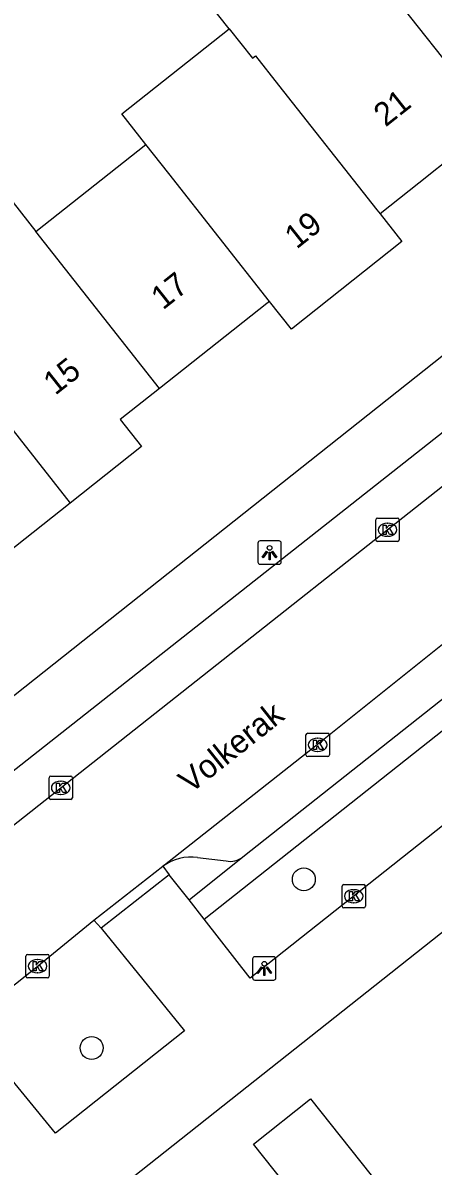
# Model space of a CAD drawing. Extents: x 157321 to 158827, y 386650 to 388532.
# Drawn here: x 157763.86 to 157781.37, y 387550.03 to 387598.84 of the extents above; entities that cross this region are included whole.
import ezdxf

# ---------------------------------------------------------------- set-up
doc = ezdxf.new("R2010")
doc.units = 0
for name, color, linetype in [('IMGEO_Boom', 7, 'Continuous'), ('IMGEO_Kolk', 7, 'Continuous'), ('IMGEO_Lichtpunt', 7, 'Continuous'), ('IMGEO_Openbare_ruimte_label', 7, 'Continuous'), ('IMGEO_Pand', 7, 'Continuous'), ('IMGEO_Pand_nummerreeks', 7, 'Continuous'), ('IMGEO_Parkeervlak_open', 7, 'Continuous'), ('IMGEO_Rijbaan_lokaal_open', 7, 'Continuous'), ('IMGEO_Voetpad_open', 7, 'Continuous')]:
    doc.layers.add(name, color=color, linetype=linetype)

msp = doc.modelspace()

# ---------------------------------------------------------------- linework, layer by layer
at = {"layer": 'IMGEO_Boom'}
for centre in [(157775.853, 387562.275), (157766.797, 387555.076)]:
    msp.add_circle(centre, 0.489, dxfattribs=at)
at = {"layer": 'IMGEO_Kolk'}
for p, q in [((157778.925, 387576.771), (157778.925, 387577.623)), ((157779, 387577.697), (157779.852, 387577.697)), ((157779.413, 387577.477), (157779.438, 387577.477)), ((157779.926, 387577.623), (157779.926, 387576.771)), ((157779.852, 387576.697), (157779, 387576.697)), ((157779.436, 387576.917), (157779.411, 387576.917)), ((157775.945, 387567.588), (157775.945, 387568.44)), ((157776.02, 387568.514), (157776.872, 387568.514)), ((157776.433, 387568.294), (157776.458, 387568.294)), ((157776.946, 387568.44), (157776.946, 387567.588)), ((157776.456, 387567.734), (157776.431, 387567.734)), ((157776.872, 387567.514), (157776.02, 387567.514)), ((157764.975, 387565.756), (157764.975, 387566.608)), ((157765.05, 387566.682), (157765.902, 387566.682)), ((157765.463, 387566.462), (157765.488, 387566.462)), ((157765.976, 387566.608), (157765.976, 387565.756)), ((157765.486, 387565.902), (157765.461, 387565.902)), ((157765.902, 387565.682), (157765.05, 387565.682)), ((157777.485, 387561.126), (157777.485, 387561.978)), ((157777.56, 387562.052), (157778.412, 387562.052)), ((157778.486, 387561.978), (157778.486, 387561.126)), ((157777.973, 387561.832), (157777.998, 387561.832)), ((157778.412, 387561.052), (157777.56, 387561.052)), ((157777.996, 387561.272), (157777.971, 387561.272)), ((157763.984, 387558.142), (157763.984, 387558.994)), ((157764.059, 387559.068), (157764.911, 387559.068)), ((157764.985, 387558.994), (157764.985, 387558.142)), ((157764.472, 387558.848), (157764.497, 387558.848)), ((157764.911, 387558.068), (157764.059, 387558.068)), ((157764.495, 387558.288), (157764.47, 387558.288))]:
    msp.add_line(p, q, dxfattribs=at)
for points in [[(157778.925, 387576.771), (157778.925, 387577.623)], [(157779, 387577.697), (157779.852, 387577.697)], [(157779.926, 387577.623), (157779.926, 387576.771)], [(157779.246, 387577.397), (157779.369, 387577.397), (157779.369, 387577.246), (157779.499, 387577.397), (157779.663, 387577.397), (157779.517, 387577.246), (157779.67, 387576.997), (157779.518, 387576.997), (157779.433, 387577.161), (157779.369, 387577.094), (157779.369, 387576.997), (157779.246, 387576.997), (157779.246, 387577.397)], [(157779.852, 387576.697), (157779, 387576.697)], [(157775.945, 387567.588), (157775.945, 387568.44)], [(157776.02, 387568.514), (157776.872, 387568.514)], [(157776.266, 387568.214), (157776.389, 387568.214), (157776.389, 387568.063), (157776.519, 387568.214), (157776.683, 387568.214), (157776.537, 387568.063), (157776.69, 387567.814), (157776.538, 387567.814), (157776.453, 387567.978), (157776.389, 387567.911), (157776.389, 387567.814), (157776.266, 387567.814), (157776.266, 387568.214)], [(157776.946, 387568.44), (157776.946, 387567.588)], [(157776.872, 387567.514), (157776.02, 387567.514)], [(157764.975, 387565.756), (157764.975, 387566.608)], [(157765.05, 387566.682), (157765.902, 387566.682)], [(157765.296, 387566.382), (157765.419, 387566.382), (157765.419, 387566.231), (157765.549, 387566.382), (157765.713, 387566.382), (157765.567, 387566.231), (157765.72, 387565.982), (157765.568, 387565.982), (157765.483, 387566.146), (157765.419, 387566.079), (157765.419, 387565.982), (157765.296, 387565.982), (157765.296, 387566.382)], [(157765.976, 387566.608), (157765.976, 387565.756)], [(157765.902, 387565.682), (157765.05, 387565.682)], [(157777.485, 387561.126), (157777.485, 387561.978)], [(157777.56, 387562.052), (157778.412, 387562.052)], [(157778.486, 387561.978), (157778.486, 387561.126)], [(157777.806, 387561.752), (157777.929, 387561.752), (157777.929, 387561.601), (157778.059, 387561.752), (157778.223, 387561.752), (157778.077, 387561.601), (157778.23, 387561.352), (157778.078, 387561.352), (157777.993, 387561.516), (157777.929, 387561.449), (157777.929, 387561.352), (157777.806, 387561.352), (157777.806, 387561.752)], [(157778.412, 387561.052), (157777.56, 387561.052)], [(157763.984, 387558.142), (157763.984, 387558.994)], [(157764.059, 387559.068), (157764.911, 387559.068)], [(157764.985, 387558.994), (157764.985, 387558.142)], [(157764.305, 387558.768), (157764.428, 387558.768), (157764.428, 387558.617), (157764.558, 387558.768), (157764.722, 387558.768), (157764.576, 387558.617), (157764.729, 387558.368), (157764.577, 387558.368), (157764.492, 387558.532), (157764.428, 387558.465), (157764.428, 387558.368), (157764.305, 387558.368), (157764.305, 387558.768)], [(157764.911, 387558.068), (157764.059, 387558.068)]]:
    msp.add_lwpolyline(points, dxfattribs=at)
for centre, start, end in [((157779.002, 387577.621), 91.552, 178.448), ((157779.002, 387577.621), 91.552, 178.448), ((157779.85, 387577.621), 1.552, 88.448), ((157779.85, 387577.621), 1.552, 88.448), ((157779.002, 387576.773), 181.552, 268.448), ((157779.002, 387576.773), 181.552, 268.448), ((157779.85, 387576.773), 271.552, 358.448), ((157779.85, 387576.773), 271.552, 358.448), ((157776.022, 387568.438), 91.552, 178.448), ((157776.022, 387568.438), 91.552, 178.448), ((157776.87, 387568.438), 1.552, 88.448), ((157776.87, 387568.438), 1.552, 88.448), ((157776.022, 387567.59), 181.552, 268.448), ((157776.022, 387567.59), 181.552, 268.448), ((157776.87, 387567.59), 271.552, 358.448), ((157776.87, 387567.59), 271.552, 358.448), ((157765.052, 387566.606), 91.552, 178.448), ((157765.052, 387566.606), 91.552, 178.448), ((157765.9, 387566.606), 1.552, 88.448), ((157765.9, 387566.606), 1.552, 88.448), ((157765.052, 387565.758), 181.552, 268.448), ((157765.052, 387565.758), 181.552, 268.448), ((157765.9, 387565.758), 271.552, 358.448), ((157765.9, 387565.758), 271.552, 358.448), ((157777.562, 387561.976), 91.552, 178.448), ((157777.562, 387561.976), 91.552, 178.448), ((157778.41, 387561.976), 1.552, 88.448), ((157778.41, 387561.976), 1.552, 88.448), ((157777.562, 387561.128), 181.552, 268.448), ((157777.562, 387561.128), 181.552, 268.448), ((157778.41, 387561.128), 271.552, 358.448), ((157778.41, 387561.128), 271.552, 358.448), ((157764.061, 387558.992), 91.552, 178.448), ((157764.061, 387558.992), 91.552, 178.448), ((157764.909, 387558.992), 1.552, 88.448), ((157764.909, 387558.992), 1.552, 88.448), ((157764.061, 387558.144), 181.552, 268.448), ((157764.061, 387558.144), 181.552, 268.448), ((157764.909, 387558.144), 271.552, 358.448), ((157764.909, 387558.144), 271.552, 358.448)]:
    msp.add_arc(centre, 0.0765, start, end, dxfattribs=at)
for centre, major_axis, ratio, start_param, end_param in [((157779.412, 387577.197), (-0.387, 0.002), 0.722429, 4.712389, 7.853982), ((157779.437, 387577.197), (-0.39, 0.002), 0.717154, 1.570796, 4.712389), ((157776.432, 387568.014), (-0.387, 0.002), 0.722429, 4.712389, 7.853982), ((157776.457, 387568.014), (-0.39, 0.002), 0.717154, 1.570796, 4.712389), ((157765.462, 387566.182), (-0.387, 0.002), 0.722429, 4.712389, 7.853982), ((157765.487, 387566.182), (-0.39, 0.002), 0.717154, 1.570796, 4.712389), ((157777.972, 387561.552), (-0.387, 0.002), 0.722429, 4.712389, 7.853982), ((157777.997, 387561.552), (-0.39, 0.002), 0.717154, 1.570796, 4.712389), ((157764.471, 387558.568), (-0.387, 0.002), 0.722429, 4.712389, 7.853982), ((157764.496, 387558.568), (-0.39, 0.002), 0.717154, 1.570796, 4.712389)]:
    msp.add_ellipse(centre, major_axis=major_axis, ratio=ratio, start_param=start_param, end_param=end_param, dxfattribs=at)
at = {"layer": 'IMGEO_Lichtpunt'}
for p, q in [((157773.893, 387576.624), (157773.893, 387575.817)), ((157773.893, 387576.624), (157773.893, 387575.817)), ((157774.795, 387576.719), (157773.987, 387576.719)), ((157774.795, 387576.719), (157773.987, 387576.719)), ((157774.889, 387575.817), (157774.889, 387576.624)), ((157774.889, 387575.817), (157774.889, 387576.624)), ((157773.987, 387575.723), (157774.795, 387575.723)), ((157773.987, 387575.723), (157774.795, 387575.723)), ((157774.57, 387558.97), (157773.762, 387558.97)), ((157774.57, 387558.97), (157773.762, 387558.97)), ((157773.668, 387558.875), (157773.668, 387558.068)), ((157773.668, 387558.875), (157773.668, 387558.068)), ((157774.664, 387558.068), (157774.664, 387558.875)), ((157774.664, 387558.068), (157774.664, 387558.875)), ((157773.762, 387557.974), (157774.57, 387557.974)), ((157773.762, 387557.974), (157774.57, 387557.974))]:
    msp.add_line(p, q, dxfattribs=at)
for points in [[(157774.267, 387576.288), (157774.306, 387576.26), (157774.118, 387575.998), (157774.08, 387576.025), (157774.267, 387576.288)], [(157774.369, 387576.24), (157774.416, 387576.24), (157774.416, 387575.918), (157774.369, 387575.918), (157774.369, 387576.24)], [(157774.479, 387576.26), (157774.517, 387576.287), (157774.704, 387576.025), (157774.665, 387575.997), (157774.479, 387576.26)], [(157774.042, 387558.539), (157774.081, 387558.511), (157773.893, 387558.249), (157773.855, 387558.276), (157774.042, 387558.539)], [(157774.144, 387558.491), (157774.191, 387558.491), (157774.191, 387558.169), (157774.144, 387558.169), (157774.144, 387558.491)], [(157774.254, 387558.511), (157774.292, 387558.538), (157774.479, 387558.276), (157774.44, 387558.248), (157774.254, 387558.511)]]:
    msp.add_lwpolyline(points, dxfattribs=at)
for centre in [(157774.392, 387576.422), (157774.167, 387558.673)]:
    msp.add_circle(centre, 0.0994, dxfattribs=at)
for centre, start, end in [((157773.987, 387576.624), 90, 180), ((157773.987, 387576.624), 90, 180), ((157774.795, 387576.624), 0, 90), ((157774.795, 387576.624), 0, 90), ((157773.987, 387575.817), 180, 270), ((157773.987, 387575.817), 180, 270), ((157774.795, 387575.817), 270, 0), ((157774.795, 387575.817), 270, 360), ((157773.762, 387558.875), 90, 180), ((157773.762, 387558.875), 90, 180), ((157774.57, 387558.875), 0, 90), ((157774.57, 387558.875), 0, 90), ((157773.762, 387558.068), 180, 270), ((157773.762, 387558.068), 180, 270), ((157774.57, 387558.068), 270, 0), ((157774.57, 387558.068), 270, 360)]:
    msp.add_arc(centre, 0.0946, start, end, dxfattribs=at)
at = {"layer": 'IMGEO_Pand'}
for points in [[(157772.66, 387598.584), (157771.725, 387599.764), (157776.721, 387603.721), (157778.652, 387601.283), (157783.851, 387594.721), (157783.987, 387594.549), (157780.761, 387591.993), (157779.111, 387590.686)], [(157769.11, 387593.645), (157768.078, 387594.954), (157772.66, 387598.584)], [(157772.66, 387598.584), (157773.657, 387597.326), (157773.788, 387597.43), (157774.774, 387596.181), (157778.976, 387590.858), (157779.111, 387590.686)], [(157764.416, 387589.926), (157769.11, 387593.645)], [(157774.391, 387586.946), (157770.084, 387592.409), (157769.11, 387593.645)], [(157760.626, 387585.007), (157759.693, 387586.184), (157756.965, 387589.746), (157761.65, 387593.437), (157764.416, 387589.926)], [(157779.111, 387590.686), (157780.045, 387589.503), (157775.324, 387585.763), (157774.391, 387586.946)], [(157769.695, 387583.225), (157764.416, 387589.926)], [(157774.391, 387586.946), (157774.28, 387586.858), (157769.695, 387583.225)], [(157760.626, 387585.007), (157765.88, 387578.337)], [(157769.695, 387583.225), (157768.02, 387581.898), (157768.928, 387580.752), (157765.88, 387578.337)], [(157765.88, 387578.337), (157761.199, 387574.628), (157760.263, 387575.817)], [(157777.563, 387546.111), (157773.707, 387550.968), (157776.14, 387552.899), (157779.993, 387548.046)]]:
    msp.add_lwpolyline(points, dxfattribs=at)
at = {"layer": 'IMGEO_Parkeervlak_open'}
msp.add_lwpolyline([(157771.32, 387563.205), (157772.533, 387563.057)], dxfattribs=at)
for centre, radius, start, end in [((157771.046, 387561.138), 2.085, 82.4513, 125.5668), ((157772.702, 387563.94), 0.899, 259.1864, 307.8351)]:
    msp.add_arc(centre, radius, start, end, dxfattribs=at)
at = {"layer": 'IMGEO_Rijbaan_lokaal_open'}
for points in [[(157790.324, 387585.8), (157762.143, 387563.549)], [(157769.833, 387562.834), (157776.23, 387567.88), (157781.696, 387572.263), (157786.283, 387575.865)], [(157766.892, 387560.528), (157769.833, 387562.834)], [(157761.225, 387556.351), (157761.883, 387556.651), (157762.696, 387557.144), (157764.379, 387558.484), (157766.892, 387560.528)]]:
    msp.add_lwpolyline(points, dxfattribs=at)
at = {"layer": 'IMGEO_Voetpad_open'}
for points in [[(157759.456, 387566.947), (157792.41, 387593.054), (157792.165, 387594.133)], [(157763.299, 387566.796), (157786.584, 387585.154)], [(157788.109, 387573.632), (157790.125, 387571.168), (157773.57, 387558.056), (157771.601, 387560.567)], [(157771.601, 387560.567), (157788.109, 387573.632)], [(157773.253, 387563.23), (157785.088, 387572.591)], [(157792.348, 387568.39), (157742.039, 387528.565)], [(157769.833, 387562.834), (157770.111, 387562.468)], [(157770.954, 387561.392), (157773.253, 387563.23)], [(157770.111, 387562.468), (157767.202, 387560.196)], [(157770.954, 387561.392), (157770.111, 387562.468)], [(157771.601, 387560.567), (157770.954, 387561.392)], [(157766.892, 387560.528), (157767.202, 387560.196)], [(157767.202, 387560.196), (157770.763, 387555.81), (157765.248, 387551.437), (157761.225, 387556.351)]]:
    msp.add_lwpolyline(points, dxfattribs=at)

# ---------------------------------------------------------------- texts
at = {"layer": 'IMGEO_Openbare_ruimte_label'}
msp.add_text('Volkerak', height=1, rotation=38.3825, dxfattribs=at).set_placement((157771.013, 387565.91))
at = {"layer": 'IMGEO_Pand_nummerreeks'}
for s, rotation, p in [('21', 38.3939, (157779.343, 387594.365)), ('19', 38.3882, (157775.544, 387589.152)), ('17', 38.3882, (157769.839, 387586.554)), ('15', 38.3884, (157765.24, 387582.91))]:
    msp.add_text(s, height=1, rotation=rotation, dxfattribs=at).set_placement(p)

doc.saveas('drawing.dxf')
